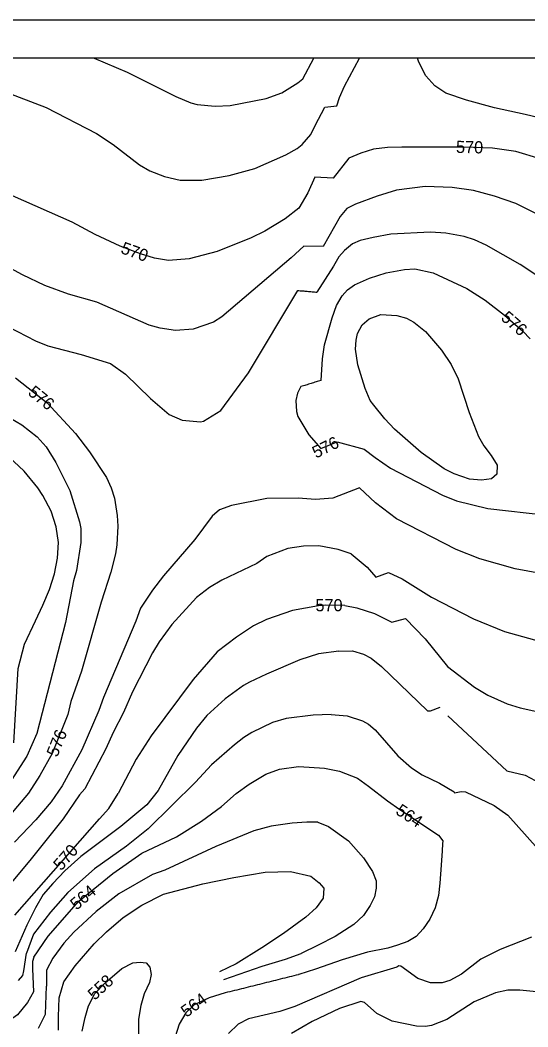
# Model space of a CAD drawing. Extents: x -709418 to -703832, y -1161719 to -1157826.
# Drawn here: x -706679 to -706345, y -1158488 to -1157826 of the extents above; entities that cross this region are included whole.
import ezdxf

# ---------------------------------------------------------------- set-up
doc = ezdxf.new("R2010")
doc.units = 0
for name, color, linetype in [('120_vrstevnice hlavní', 7, 'Continuous'), ('121_vrstevnice hlavní_popis', 7, 'Continuous'), ('122_vrstevnice základní', 7, 'Continuous'), ('800_mřížka', 7, 'Continuous')]:
    doc.layers.add(name, color=color, linetype=linetype)

msp = doc.modelspace()

# ---------------------------------------------------------------- linework, layer by layer
at = {"layer": '120_vrstevnice hlavní'}
for points in [[(-706427.88, -1157909.21), (-706437.23, -1157909.34), (-706446.47, -1157910.5), (-706454.76, -1157913.04), (-706462.69, -1157916.52), (-706473.18, -1157929.68), (-706485.19, -1157928.84), (-706489.82, -1157939.25), (-706495.68, -1157949.25), (-706504.68, -1157956.25), (-706518.11, -1157964.54), (-706526.97, -1157968.82), (-706549.54, -1157977.82), (-706567.83, -1157982.68), (-706581.54, -1157983.82), (-706590.69, -1157982.11), (-706599.83, -1157979.39), (-706613.4, -1157974.39), (-706629.69, -1157966.68), (-706644.97, -1157958.54), (-706684.12, -1157941.11)], [(-706250.2, -1157958.11), (-706251.46, -1157956.49), (-706257.9, -1157942.84), (-706261.07, -1157940.38), (-706265.27, -1157941.38), (-706269.8, -1157943.53), (-706274.37, -1157944.24), (-706283.53, -1157943.81), (-706288.1, -1157942.67), (-706301.83, -1157937.52), (-706310.98, -1157932.37), (-706325.57, -1157921.22), (-706336.72, -1157916.75), (-706352.9, -1157911.97), (-706368.2, -1157909.77), (-706386.94, -1157909.12), (-706427.88, -1157909.21)], [(-706683.4, -1158301.12), (-706680.45, -1158252.07), (-706676.26, -1158236.15), (-706669.12, -1158220.69), (-706664.12, -1158210.41), (-706659.83, -1158200.12), (-706656.55, -1158189.83), (-706654.55, -1158179.55), (-706653.83, -1158169.26), (-706655.4, -1158158.97), (-706658.69, -1158148.69), (-706664.12, -1158138.4), (-706667.55, -1158133.26), (-706676.55, -1158122.26), (-706686.69, -1158112.97), (-706691.41, -1158109.83), (-706699.98, -1158102.54)], [(-706465.49, -1158210.75), (-706478.4, -1158210.55), (-706482.68, -1158210.83), (-706499.82, -1158213.98), (-706516.97, -1158219.83), (-706525.54, -1158224.12), (-706536.68, -1158231.55), (-706549.4, -1158241.26), (-706565.26, -1158259.27), (-706592.97, -1158296.41), (-706602.69, -1158311.7), (-706614.66, -1158334.43)], [(-706465.49, -1158210.75), (-706457.4, -1158212.2), (-706445.84, -1158215.99), (-706434.55, -1158221.69), (-706425.49, -1158219.2), (-706412.53, -1158232.56)], [(-706412.53, -1158232.56), (-706397.79, -1158250.72), (-706380.06, -1158264.45), (-706371.34, -1158269.74), (-706358.47, -1158275.32), (-706349.89, -1158278.04), (-706337.01, -1158280.75)], [(-706682.76, -1158414.3), (-706626.94, -1158350.91), (-706620.8, -1158344.21), (-706614.66, -1158334.43)], [(-706653.83, -1158481.13), (-706653.45, -1158468.69), (-706650.37, -1158458.2), (-706642.97, -1158447.7), (-706630.4, -1158433.27), (-706622.4, -1158425.42), (-706611.26, -1158415.99), (-706598.97, -1158407.7), (-706584.69, -1158400.56), (-706558.97, -1158393.84), (-706538.4, -1158389.56), (-706517.83, -1158386.13), (-706501.08, -1158385.71), (-706487.69, -1158388.66)], [(-706487.68, -1158388.66), (-706482.23, -1158393.17), (-706479.17, -1158396.59), (-706479.74, -1158403.27), (-706484.32, -1158409.65), (-706491.07, -1158415.78)], [(-706491.07, -1158415.78), (-706505.68, -1158426.47), (-706519.97, -1158435.98), (-706537.01, -1158446.36), (-706547.91, -1158451.77)], [(-706653.83, -1158490.13), (-706653.83, -1158481.13)]]:
    msp.add_lwpolyline(points, dxfattribs=at)
for points in [[(-706427.88, -1157909.21), (-706427.88, -1157909.21)], [(-706465.49, -1158210.75), (-706465.49, -1158210.75)], [(-706487.69, -1158388.66), (-706487.68, -1158388.66)], [(-706491.07, -1158415.78), (-706491.07, -1158415.78)]]:
    msp.add_open_spline(points, degree=1, dxfattribs=at)
at = {"layer": '122_vrstevnice základní'}
for points in [[(-706630.49, -1157850.62), (-706608.69, -1157859.82), (-706576.69, -1157875.96), (-706566.69, -1157880.1), (-706562.68, -1157881.1), (-706550.68, -1157882.25), (-706540.97, -1157881.82), (-706517.25, -1157877.1), (-706506.97, -1157873.53), (-706496.25, -1157866.82), (-706493.11, -1157864.25)], [(-706493.11, -1157864.25), (-706485.91, -1157850.62)], [(-706465.54, -1157868.96), (-706455.68, -1157850.67), (-706455.63, -1157850.62)], [(-706223.52, -1157850.62), (-706237.33, -1157862.58), (-706255.5, -1157880.17), (-706265.51, -1157887.47), (-706277.52, -1157893.19), (-706289.53, -1157896.33), (-706301.55, -1157896.19), (-706327.29, -1157892.4), (-706346.56, -1157887.8), (-706366.8, -1157883.3), (-706385.38, -1157878.35), (-706398.98, -1157873.57), (-706406.05, -1157868.77), (-706412.08, -1157862.24), (-706416.74, -1157853.31), (-706417.46, -1157850.62)], [(-706697.83, -1157869.53), (-706662.12, -1157883.1), (-706628.97, -1157900.25), (-706617.97, -1157907.53), (-706600.54, -1157920.82), (-706593.69, -1157924.68), (-706584.11, -1157928.39), (-706573.83, -1157930.82), (-706559.54, -1157930.96), (-706541.54, -1157927.82), (-706524.68, -1157923.11), (-706504.25, -1157914.25), (-706496.82, -1157909.96), (-706493.54, -1157907.39), (-706487.82, -1157900.96), (-706484.97, -1157894.96), (-706478.59, -1157882.87), (-706470.58, -1157881.94), (-706468.9, -1157876.54), (-706465.54, -1157868.96)], [(-706233.9, -1158004.88), (-706244.37, -1157996.77), (-706247.92, -1157995.58), (-706250.92, -1157996.01), (-706266.08, -1157994.73), (-706272.09, -1157992.87), (-706291.54, -1157981.57), (-706292.68, -1157981.85), (-706293.25, -1157980.28), (-706334.87, -1157955.26), (-706352.74, -1157946.25), (-706366.76, -1157941.38), (-706380.78, -1157937.66), (-706394.79, -1157935.66), (-706412.44, -1157935), (-706431.41, -1157937.46)], [(-706431.41, -1157937.46), (-706444.11, -1157941.39), (-706458.39, -1157946.68), (-706464.11, -1157949.54), (-706468.44, -1157954.83), (-706479.71, -1157974.59)], [(-706435.01, -1157966.36), (-706446.68, -1157968.54), (-706455.25, -1157970.54), (-706460.34, -1157972.71), (-706465.64, -1157977.18), (-706469.27, -1157981.37), (-706472.9, -1157987.52), (-706483.8, -1158004.56)], [(-706336.3, -1157995.44), (-706349.89, -1157986.43), (-706372.34, -1157973.56), (-706379.92, -1157970.13), (-706386.78, -1157967.84), (-706398.8, -1157965.69), (-706409.09, -1157965.12), (-706435.01, -1157966.36)], [(-706479.71, -1157974.59), (-706492.32, -1157974.22), (-706500.68, -1157981.97), (-706546.4, -1158020.82), (-706551.83, -1158024.4), (-706565.26, -1158028.97), (-706576.97, -1158029.68), (-706586.97, -1158028.25), (-706594.11, -1158026.25), (-706628.69, -1158011.25), (-706647.26, -1158005.82), (-706662.97, -1158000.11), (-706677.55, -1157993.25), (-706688.12, -1157987.39)], [(-706481, -1158062.59), (-706480.17, -1158048.34), (-706478.77, -1158039.13), (-706473.74, -1158021.53), (-706470.95, -1158013.44), (-706467.04, -1158007.01), (-706463.69, -1158003.1), (-706459.13, -1157999.67), (-706449.24, -1157995.35), (-706438.2, -1157991.93)], [(-706438.2, -1157991.93), (-706426.2, -1157989.65), (-706419.22, -1157989.25), (-706407.26, -1157991.84), (-706385.07, -1158002.16), (-706373.05, -1158009.74), (-706360.33, -1158019.61), (-706348.17, -1158030.19), (-706343.31, -1158035.2)], [(-706715.98, -1158006.4), (-706686.83, -1158027.4), (-706668.97, -1158036.68), (-706660.97, -1158039.97), (-706638.97, -1158045.54), (-706619.69, -1158051.4), (-706609.83, -1158058.4), (-706593.26, -1158074.54), (-706580.97, -1158085.11), (-706572.4, -1158088.83), (-706560.4, -1158089.83), (-706558.54, -1158089.4), (-706546.97, -1158082.4), (-706528.83, -1158057.54), (-706496.36, -1158003.45)], [(-706448.66, -1158075.74), (-706452.11, -1158067.92), (-706456.82, -1158052.4), (-706458.39, -1158042.11), (-706457.97, -1158036.11), (-706456.97, -1158031.83), (-706453.96, -1158026.11), (-706449.35, -1158022.05), (-706441.62, -1158019.32)], [(-706441.62, -1158019.32), (-706431.12, -1158019.9), (-706424.82, -1158021.76), (-706419.96, -1158024.33), (-706412.38, -1158030.48), (-706401.8, -1158042.78), (-706395.36, -1158052.22), (-706390.79, -1158061.66), (-706383.64, -1158083.68), (-706377.49, -1158099.41), (-706373.91, -1158105.71), (-706369.05, -1158112), (-706365.19, -1158118.29), (-706365.41, -1158124.29), (-706368.79, -1158127.3), (-706375.34, -1158128.16), (-706383.35, -1158127.59), (-706393.36, -1158124.15), (-706399.94, -1158120.72), (-706415.24, -1158110.14), (-706432.69, -1158094.69), (-706438.98, -1158087.97), (-706446.28, -1158078.82), (-706448.66, -1158075.75)], [(-706682.12, -1158060.97), (-706661.26, -1158077.4), (-706642.69, -1158097.54), (-706633.4, -1158109.54), (-706622.26, -1158126.4), (-706619.26, -1158133.26), (-706617.11, -1158140.12), (-706615.26, -1158151.55), (-706614.83, -1158158.4), (-706615.4, -1158170.69), (-706616.4, -1158176.69), (-706619.54, -1158188.69), (-706625.83, -1158208.55), (-706638.83, -1158253.84), (-706645.69, -1158273.84), (-706647.83, -1158282.41), (-706657.97, -1158308.12), (-706666.12, -1158322.41), (-706673.69, -1158334.13), (-706691.55, -1158355.41)], [(-706494.33, -1158066.71), (-706496.64, -1158070.97), (-706497.68, -1158075.83), (-706497.25, -1158082.97), (-706496.25, -1158086.26), (-706489.11, -1158098.4), (-706481.3, -1158107.37), (-706470.39, -1158103.08), (-706452.67, -1158107.91)], [(-706685.4, -1158087.54), (-706678.12, -1158091.83), (-706667.97, -1158099.69), (-706662.12, -1158106.26), (-706655.69, -1158116.54), (-706646.55, -1158134.97), (-706640.12, -1158155.55), (-706639.26, -1158160.12), (-706639.12, -1158169.26), (-706641.97, -1158187.55), (-706643.97, -1158194.41), (-706649.26, -1158221.83), (-706668.26, -1158294.98), (-706674.69, -1158309.84), (-706684.98, -1158325.7)], [(-706452.67, -1158107.91), (-706445.42, -1158113.43), (-706435.41, -1158120.44), (-706401.08, -1158138.03), (-706391.93, -1158141.89), (-706371.34, -1158146.89), (-706332.44, -1158151.33)], [(-706455.83, -1158133.26), (-706473.25, -1158140.12), (-706484.68, -1158140.97), (-706496.11, -1158139.97), (-706516.68, -1158140.4), (-706540.11, -1158144.83), (-706547.83, -1158147.69), (-706552.83, -1158151.83), (-706564.11, -1158167.26), (-706584.83, -1158191.12), (-706592.11, -1158200.55), (-706599.97, -1158212.41), (-706602.97, -1158220.98), (-706624.26, -1158271.27), (-706627.26, -1158279.84), (-706638.55, -1158305.55), (-706651.4, -1158329.27), (-706658.69, -1158339.84), (-706668.83, -1158351.7), (-706682.98, -1158366.41)], [(-706325.86, -1158191.66), (-706353.32, -1158186.65), (-706376.49, -1158180.07), (-706392.07, -1158173.92), (-706431.41, -1158153.77), (-706445.17, -1158143.16), (-706455.83, -1158133.26)], [(-706461.25, -1158176.73), (-706469.82, -1158173.83), (-706482.4, -1158171.4), (-706492.68, -1158171.55), (-706502.97, -1158173.26), (-706516.68, -1158178.55), (-706523.25, -1158182.98), (-706546.4, -1158193.98), (-706554.54, -1158198.83), (-706562.97, -1158205.41), (-706579.26, -1158223.12), (-706587.69, -1158234.69), (-706592.11, -1158241.83), (-706605.26, -1158267.55), (-706611.11, -1158280.98), (-706617.97, -1158294.27), (-706622.69, -1158304.98), (-706636.55, -1158331.27), (-706639.97, -1158335.13), (-706650.83, -1158350.98), (-706672.69, -1158378.41), (-706685.12, -1158393.13)], [(-706461.25, -1158176.73), (-706450.71, -1158185.36), (-706444.99, -1158191.94), (-706436.55, -1158188.94), (-706427.68, -1158193.23), (-706408.23, -1158205.1), (-706380.78, -1158219.4), (-706360.18, -1158227.7), (-706320.71, -1158238.85)], [(-706469.24, -1158240.81), (-706482.65, -1158242.55), (-706494.93, -1158246.35), (-706517.07, -1158255.84), (-706528.11, -1158261.12), (-706532.11, -1158263.41), (-706544.11, -1158272.12), (-706556.26, -1158283.12), (-706563.11, -1158291.41), (-706575.26, -1158309.27), (-706588.26, -1158332.41), (-706595.83, -1158341.84), (-706612.97, -1158355.98), (-706639.26, -1158375.84), (-706649.83, -1158385.27), (-706657.69, -1158393.56)], [(-706469.24, -1158240.81), (-706460.4, -1158240.52), (-706453.02, -1158242.71), (-706447.99, -1158245.29), (-706441.27, -1158250.72), (-706410.95, -1158280.04), (-706409.09, -1158280.04), (-706402.66, -1158277.46)], [(-706474.44, -1158282.48), (-706486.25, -1158282.84), (-706504.11, -1158284.98), (-706512.97, -1158287.55), (-706526.68, -1158294.12), (-706531.83, -1158297.55), (-706538.11, -1158302.27), (-706553.26, -1158315.55), (-706563.68, -1158326.98), (-706594.83, -1158357.56), (-706609.11, -1158368.98), (-706630.12, -1158383.84), (-706647.83, -1158399.56), (-706659.26, -1158412.42), (-706670.4, -1158426.99), (-706674.94, -1158439.37)], [(-706474.44, -1158282.48), (-706463.78, -1158283.21), (-706453.71, -1158286.47), (-706449.85, -1158288.76), (-706445.42, -1158292.48), (-706430.55, -1158309.5), (-706421.39, -1158317.51), (-706414.53, -1158322.08), (-706403.09, -1158327.66), (-706393.5, -1158333.24), (-706393.22, -1158333.95), (-706388.79, -1158333.1), (-706385.93, -1158333.24), (-706367.05, -1158342.25), (-706358.04, -1158348.69), (-706332.58, -1158377)], [(-706397.48, -1158283.34), (-706358.75, -1158319.37), (-706346.74, -1158322.23), (-706340.02, -1158325.8)], [(-706670.07, -1158442.06), (-706660.69, -1158428.27), (-706640.55, -1158405.13), (-706618.12, -1158386.99), (-706598.97, -1158373.7), (-706576.26, -1158362.84), (-706559.83, -1158352.56), (-706546.68, -1158342.84), (-706536.97, -1158334.41), (-706528.4, -1158328.27), (-706517.4, -1158321.7), (-706508.4, -1158318.27), (-706495.81, -1158316.6), (-706488.9, -1158316.93), (-706478.84, -1158317.72)], [(-706478.84, -1158317.72), (-706468.97, -1158319.7), (-706457.01, -1158324.28), (-706449.83, -1158329.47), (-706437.41, -1158339.1), (-706429.26, -1158344.82), (-706403.71, -1158361.71), (-706400.98, -1158365.5), (-706401.01, -1158367.37), (-706401.25, -1158372.12), (-706401.89, -1158381.39), (-706402.9, -1158393.27), (-706403.74, -1158401.54), (-706405.96, -1158409.64), (-706409.39, -1158417.05), (-706413.85, -1158423.43), (-706418.49, -1158428.43), (-706424, -1158431.72), (-706430.71, -1158434.14), (-706437.07, -1158436.05), (-706450.38, -1158438.66), (-706467.24, -1158443.87), (-706484.62, -1158449.93), (-706495.77, -1158453.5)], [(-706483.27, -1158353.28), (-706490.46, -1158353.23), (-706500.11, -1158353.84), (-706513.83, -1158355.84), (-706525.25, -1158358.84), (-706550.4, -1158369.13), (-706583.97, -1158384.7), (-706591.97, -1158387.56), (-706614.11, -1158400.41), (-706629.12, -1158411.99), (-706643.83, -1158425.56), (-706650.4, -1158432.7), (-706657.64, -1158442.72), (-706661.83, -1158450.54), (-706661.83, -1158461.15)], [(-706483.27, -1158353.28), (-706476.13, -1158356.08), (-706462.99, -1158365.58), (-706453.14, -1158376.57), (-706447.28, -1158385.73), (-706444.87, -1158391.85), (-706444.69, -1158396.68), (-706445.88, -1158402.36), (-706448.8, -1158408.06), (-706453.09, -1158414.61), (-706459.45, -1158420.48), (-706471.84, -1158428.44), (-706483.03, -1158434.15), (-706494.03, -1158439.56)], [(-706657.69, -1158393.56), (-706664.06, -1158400.84), (-706669.08, -1158409.49), (-706674.67, -1158420.94), (-706682.48, -1158438.54)], [(-706342.45, -1158428.92), (-706363.04, -1158436.92), (-706375.91, -1158443.22), (-706388.5, -1158453.23), (-706396.22, -1158457.38), (-706401.37, -1158458.81), (-706409.09, -1158458.81), (-706417.39, -1158455.95), (-706428.54, -1158447.94), (-706429.83, -1158447.79), (-706431.12, -1158448.65), (-706454.57, -1158455.55), (-706498.38, -1158474.44)], [(-706670.07, -1158442.06), (-706671.04, -1158444.96), (-706671.04, -1158449.71), (-706670.4, -1158464.77), (-706674.4, -1158471.85), (-706680.98, -1158479.85), (-706686.41, -1158483.85), (-706698.12, -1158491.13)], [(-706680.26, -1158457.42), (-706677.46, -1158454.17), (-706676.62, -1158451.1), (-706674.94, -1158439.37)], [(-706545.07, -1158456.62), (-706519.81, -1158447.95), (-706504.49, -1158443.43), (-706494.16, -1158439.62)], [(-706638.26, -1158490.75), (-706636.38, -1158481.77), (-706634.16, -1158474.01), (-706630.03, -1158465.89), (-706623.12, -1158458.9), (-706612.11, -1158449.39), (-706605.05, -1158445.76), (-706600.05, -1158445.23), (-706596.08, -1158445.74), (-706593.83, -1158448.66), (-706592.96, -1158453.32), (-706593.98, -1158458.67), (-706597.41, -1158466.09), (-706599.71, -1158473.81)], [(-706666.97, -1158488.71), (-706662.4, -1158479.42), (-706661.83, -1158461.15)], [(-706328.15, -1158465.96), (-706350.17, -1158463.67), (-706358.18, -1158463.81), (-706366.19, -1158465.38), (-706380.2, -1158471.39), (-706398.22, -1158482.97), (-706408.23, -1158486.98), (-706412.24, -1158487.55), (-706418.25, -1158487.41), (-706434.26, -1158484.12), (-706444.27, -1158479.11), (-706452.43, -1158471.82), (-706454.86, -1158471.25), (-706468.87, -1158475.68), (-706486.89, -1158484.26), (-706500.59, -1158492.15)], [(-706544.07, -1158465.52), (-706554.74, -1158468.81), (-706564.54, -1158473.31), (-706569.97, -1158478.66), (-706574.43, -1158486.07), (-706576.99, -1158494.52), (-706578.86, -1158507.61), (-706578.78, -1158514.52)], [(-706599.71, -1158473.81), (-706601.24, -1158482.78), (-706601.23, -1158490.54), (-706600.51, -1158502.96), (-706601.34, -1158515.72), (-706602.19, -1158522.45), (-706606.01, -1158530.14), (-706610.12, -1158539.29), (-706617.78, -1158553.64), (-706619.83, -1158560.89), (-706620.34, -1158567.1), (-706619.46, -1158572.97)], [(-706498.39, -1158474.44), (-706508.25, -1158477.7), (-706528.85, -1158482.67), (-706535.56, -1158486.13), (-706542.09, -1158492.17)]]:
    msp.add_lwpolyline(points, dxfattribs=at)
for points in [[(-706431.41, -1157937.46), (-706431.41, -1157937.46)], [(-706435.01, -1157966.36), (-706435.01, -1157966.36)], [(-706438.2, -1157991.93), (-706438.2, -1157991.93)], [(-706496.36, -1158003.45), (-706483.8, -1158004.56)], [(-706441.62, -1158019.32), (-706441.62, -1158019.32)], [(-706481, -1158062.59), (-706494.33, -1158066.71)], [(-706448.66, -1158075.75), (-706448.66, -1158075.74)], [(-706452.67, -1158107.91), (-706452.67, -1158107.91)], [(-706455.83, -1158133.26), (-706455.83, -1158133.26)], [(-706461.25, -1158176.73), (-706461.25, -1158176.73)], [(-706469.24, -1158240.81), (-706469.24, -1158240.81)], [(-706474.44, -1158282.48), (-706474.44, -1158282.48)], [(-706478.84, -1158317.72), (-706478.84, -1158317.72)], [(-706483.27, -1158353.28), (-706483.27, -1158353.28)], [(-706494.03, -1158439.56), (-706494.16, -1158439.62)], [(-706495.88, -1158453.53), (-706544.07, -1158465.52)], [(-706495.77, -1158453.5), (-706495.88, -1158453.53)], [(-706498.38, -1158474.44), (-706498.39, -1158474.44)]]:
    msp.add_open_spline(points, degree=1, dxfattribs=at)
at = {"layer": '800_mřížka'}
for points in [[(-703832.2, -1161718.9), (-703832.2, -1157825.62), (-709417.73, -1157825.62), (-709417.73, -1161718.9)], [(-703857.2, -1161693.9), (-703857.2, -1157850.62), (-709392.73, -1157850.62), (-709392.73, -1161693.9)]]:
    msp.add_lwpolyline(points, close=True, dxfattribs=at)

# ---------------------------------------------------------------- texts
at = {"layer": '121_vrstevnice hlavní_popis'}
for s, rotation, p in [('570', 358.75963, (-706392.25, -1157912.95)), ('570', 340.38942, (-706613.47, -1157978.76)), ('576', 318.99458, (-706363.19, -1158022.27)), ('576', 320.99269, (-706674.6, -1158071.54)), ('576', 26.2462, (-706484.38, -1158114.1)), ('570', 0.17244, (-706484.72, -1158214.5)), ('576', 68.06499, (-706654.71, -1158310.86)), ('564', 326.91015, (-706432.54, -1158347.42)), ('570', 48.75407, (-706652.11, -1158385.62)), ('564', 40.39763, (-706642, -1158411.46)), ('558', 43.25086, (-706630.05, -1158470.8)), ('564', 36.42472, (-706569.59, -1158481.94))]:
    msp.add_text(s, height=8, rotation=rotation, dxfattribs=at).set_placement(p)

doc.saveas('drawing.dxf')
